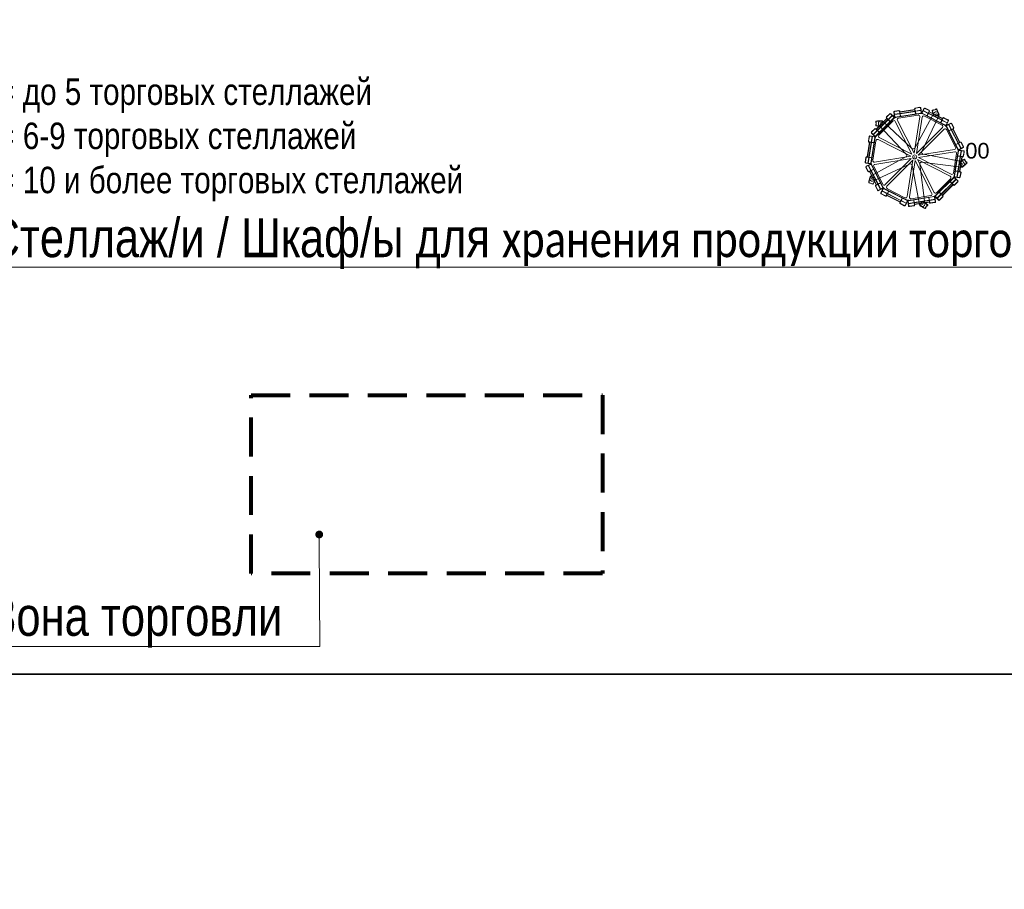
# Model space of a CAD drawing. Header units: millimetres. Extents: x -692150 to 2662533, y -92609 to 65084.
# Tile 619 of 656: x -35306 to -28989, y 31150 to 36730. Entities that reach past the tile are written whole.
import ezdxf
from ezdxf import colors
from ezdxf.entities.mleader import LeaderData, LeaderLine
from ezdxf.math import Vec2, Vec3

# ---------------------------------------------------------------- set-up
doc = ezdxf.new("R2010")
doc.units = ezdxf.units.MM
doc.linetypes.add('CACHE', pattern=[375, 250, -125])
doc.layers.get('Defpoints').update_dxf_attribs({"color": 30})
doc.layers.add('09_АР_Мебель', color=7, linetype='Continuous', lineweight=9, true_color=0x000000)
doc.layers.add('11_АР_Номер мебели', color=1, linetype='Continuous', lineweight=13, plot=False)
doc.layers.add('17_АР_Текст', color=235, linetype='Continuous', lineweight=0)
doc.styles.add('_ТЕКСТОВЫЙ', font='arial.ttf', dxfattribs={"width": 0.8})
doc.styles.get("Standard").update_dxf_attribs({"font": 'arial.ttf'})

# ---------------------------------------------------------------- blocks, each defined once
blk = doc.blocks.new('Стойка поворотная для ГЖП')
at = {"layer": '09_АР_Мебель', "lineweight": 0}
for p, q in [((33.6, 318.5), (4, 313.8)), ((33.9, 316.5), (4.3, 311.8)), ((-160, 277.4), (-181.2, 256.2)), ((-158.6, 276), (-179.8, 254.8)), ((-169.9, 240.6), (-144.5, 266.1)), ((-168.5, 239.2), (-143.1, 264.7)), ((-154.4, 276), (-133.2, 254.8)), ((-153, 277.4), (-131.7, 256.2)), ((-134.5, 286.8), (-129.8, 257.2)), ((-134.1, 246.7), (-120.8, 253.5)), ((-132.5, 287.1), (-127.9, 257.5)), ((-130.4, 292.5), (-100.7, 297.2)), ((-130.4, 273.3), (-94.8, 278.9)), ((-130.1, 290.5), (-100.4, 295.2)), ((-130, 271.3), (-94.5, 276.9)), ((-124.4, 255), (39.5, 281)), ((-124.1, 253), (39.8, 279)), ((-103.6, 248.7), (21.7, 268.5)), ((-97, 292.7), (-94.8, 278.9)), ((-95, 293.1), (-94.5, 290.1)), ((-94.5, 290.1), (0.3, 305.1)), ((-94.5, 276.9), (-91.8, 260.2)), ((-94.2, 288.1), (0.6, 303.1)), ((-94.2, 288.1), (-92.8, 279.2)), ((-92.8, 279.2), (2, 294.3)), ((-92.5, 277.3), (2.3, 292.3)), ((-92.5, 277.3), (-89.9, 260.5)), ((-3.8, 24), (33.1, 257.1)), ((-0.2, 308.1), (0.3, 305.1)), ((122.6, 280.2), (0.5, 57)), ((0.6, 303.1), (2, 294.3)), ((1.8, 308.4), (4, 294.6)), ((2.3, 292.3), (5, 275.5)), ((4, 294.6), (39.5, 300.2)), ((4.3, 292.6), (39.8, 298.2)), ((4.3, 292.6), (6.9, 275.8)), ((11, 21.6), (47.9, 254.7)), ((36.5, 278.5), (51.3, 276.1)), ((37.3, 314), (42, 284.4)), ((39.3, 314.3), (44, 284.7)), ((45.8, 33.9), (154.7, 263.9)), ((59.7, 311.1), (46.1, 284.4)), ((61.5, 310.2), (47.9, 283.5)), ((48.3, 277.6), (196.2, 202.3)), ((49.2, 279.4), (197.1, 204.1)), ((54.3, 295.9), (86.3, 279.6)), ((55.2, 297.7), (87.3, 281.4)), ((62.4, 262.1), (175.4, 204.5)), ((65.6, 311.5), (92.3, 297.9)), ((66.5, 313.3), (93.2, 299.7)), ((86.3, 279.6), (78.6, 264.4)), ((88.1, 278.7), (80.4, 263.5)), ((93.6, 293.8), (87.3, 281.4)), ((88.1, 278.7), (173.7, 235.1)), ((93.1, 288.5), (89, 280.5)), ((89, 280.5), (174.6, 236.9)), ((93.1, 288.5), (178.7, 244.9)), ((95.4, 292.9), (94, 290.3)), ((94, 290.3), (179.6, 246.7)), ((114.1, 299.4), (120.2, 301.4)), ((116.4, 298), (138.6, 305.3)), ((126.9, 261.5), (126.5, 261.4)), ((150.2, 267), (129.4, 260.2)), ((139.5, 307.7), (133.5, 305.7)), ((151.5, 269.5), (151.9, 269.6)), ((-250.5, 133.2), (-133.2, 250.5)), ((-249.5, 227.8), (-249.5, 221.4)), ((-249.5, 201.1), (-249.5, 207.4)), ((-249.1, 131.7), (-131.7, 249.1)), ((-247.5, 202.8), (-247.5, 226.1)), ((-247, 179.1), (-179.1, 247)), ((-245.6, 177.7), (-177.7, 245.6)), ((-239.2, 171.3), (-171.3, 239.2)), ((-237.8, 169.9), (-169.9, 237.8)), ((-230, 140.3), (-140.3, 230)), ((-227.6, 202.1), (-54, 18.1)), ((-209.5, 227.4), (-209.5, 227.8)), ((-209.5, 201.5), (-209.5, 201.1)), ((-207.5, 225.4), (-207.5, 203.5)), ((-18.1, 54), (-202.2, 227.5)), ((-181.2, 249.1), (-179.1, 247)), ((-179.8, 250.5), (-169.9, 240.6)), ((-177.7, 245.6), (-171.3, 239.2)), ((-169.9, 237.8), (-157.9, 225.8)), ((-168.5, 239.2), (-156.5, 227.2)), ((-17.2, 17.2), (-124.3, 227.4)), ((-3.8, 24), (-110.9, 234.3)), ((173.7, 235.1), (165.9, 220)), ((175.4, 234.2), (167.7, 219)), ((178.7, 244.9), (174.6, 236.9)), ((175.4, 234.2), (207.5, 217.8)), ((182.7, 248.4), (176.4, 236)), ((176.4, 236), (208.4, 219.6)), ((180.9, 249.4), (179.6, 246.7)), ((213.5, 236.1), (186.7, 249.8)), ((214.4, 237.9), (187.7, 251.5)), ((193.2, 203.8), (203.8, 193.2)), ((214.8, 232.1), (201.2, 205.4)), ((202.3, 196.2), (277.6, 48.3)), ((216.6, 231.2), (202.9, 204.5)), ((204.1, 197.1), (279.4, 49.2)), ((231.2, 216.6), (204.5, 202.9)), ((232.1, 214.8), (205.4, 201.2)), ((217.8, 207.5), (234.2, 175.4)), ((219.6, 208.4), (236, 176.4)), ((236.1, 213.5), (249.8, 186.7)), ((237.9, 214.4), (251.5, 187.7)), ((-292.5, 130.4), (-297.2, 100.7)), ((-290.5, 130.1), (-295.2, 100.4)), ((-287.1, 132.5), (-257.5, 127.9)), ((-286.8, 134.5), (-257.2, 129.8)), ((-273.3, 130.4), (-278.9, 94.8)), ((-277.4, 160), (-256.2, 181.2)), ((-277.4, 153), (-256.2, 131.7)), ((-271.3, 130), (-276.9, 94.5)), ((-276, 158.6), (-254.8, 179.8)), ((-276, 154.4), (-254.8, 133.2)), ((-266.1, 144.5), (-240.6, 169.9)), ((-264.7, 143.1), (-239.2, 168.5)), ((-246.7, 134.1), (-253.5, 120.8)), ((-250.5, 179.8), (-240.6, 169.9)), ((-249.1, 181.2), (-247, 179.1)), ((-245.6, 177.7), (-239.2, 171.3)), ((-239.2, 168.5), (-227.2, 156.5)), ((-237.8, 169.9), (-225.8, 157.9)), ((11, 21.6), (177.9, 188.5)), ((21.6, 11), (188.5, 177.9)), ((204.5, 175.4), (262.1, 62.4)), ((234.2, 175.4), (219, 167.7)), ((235.1, 173.7), (220, 165.9)), ((235.1, 173.7), (278.7, 88.1)), ((248.4, 182.7), (236, 176.4)), ((244.9, 178.7), (236.9, 174.6)), ((236.9, 174.6), (280.5, 89)), ((244.9, 178.7), (288.5, 93.1)), ((249.4, 180.9), (246.7, 179.6)), ((246.7, 179.6), (290.3, 94)), ((-290.1, 94.5), (-305.1, -0.3)), ((-288.1, 94.2), (-303.1, -0.6)), ((-279.2, 92.8), (-294.3, -2)), ((-293.1, 95), (-290.1, 94.5)), ((-292.7, 97), (-278.9, 94.8)), ((-277.3, 92.5), (-292.3, -2.3)), ((-288.1, 94.2), (-279.2, 92.8)), ((-255, 124.4), (-281, -39.5)), ((-253, 124.1), (-279, -39.8)), ((-277.3, 92.5), (-260.5, 89.9)), ((-276.9, 94.5), (-260.2, 91.8)), ((-248.7, 103.6), (-268.5, -21.7)), ((-24, 3.8), (-234.3, 110.9)), ((-17.2, 17.2), (-227.4, 124.3)), ((278.7, 88.1), (263.5, 80.4)), ((279.6, 86.3), (264.4, 78.6)), ((279.6, 86.3), (295.9, 54.3)), ((288.5, 93.1), (280.5, 89)), ((293.8, 93.6), (281.4, 87.3)), ((281.4, 87.3), (297.7, 55.2)), ((292.9, 95.4), (290.3, 94)), ((311.5, 65.6), (297.9, 92.3)), ((313.3, 66.5), (299.7, 93.2)), ((-308.1, 0.2), (-305.1, -0.3)), ((-24, 3.8), (-257.1, -33.1)), ((21.6, 11), (254.7, 47.9)), ((24, -3.8), (257.1, 33.1)), ((304.4, -30), (54.4, 17.1)), ((248.7, -103.6), (268.5, 21.7)), ((253, -124.1), (279, 39.8)), ((255, -124.4), (281, 39.5)), ((292.3, 2.3), (275.5, 5)), ((292.6, 4.3), (275.8, 6.9)), ((278.5, 36.5), (276.1, 51.3)), ((277.3, -92.5), (292.3, 2.3)), ((279.2, -92.8), (294.3, 2)), ((310.2, 61.5), (283.5, 47.9)), ((311.1, 59.7), (284.4, 46.1)), ((314, 37.3), (284.4, 42)), ((314.3, 39.3), (284.7, 44)), ((288.1, -94.2), (303.1, 0.6)), ((290.1, -94.5), (305.1, 0.3)), ((292.6, 4.3), (298.2, 39.8)), ((303.1, 0.6), (294.3, 2)), ((294.6, 4), (300.2, 39.5)), ((308.4, 1.8), (294.6, 4)), ((308.1, -0.2), (305.1, 0.3)), ((316.5, 33.9), (311.8, 4.3)), ((318.5, 33.6), (313.8, 4)), ((-318.5, -33.6), (-313.8, -4)), ((-316.5, -33.9), (-311.8, -4.3)), ((-314.3, -39.3), (-284.7, -44)), ((-314, -37.3), (-284.4, -42)), ((-311.1, -59.7), (-284.4, -46.1)), ((-310.2, -61.5), (-283.5, -47.9)), ((-308.4, -1.8), (-294.6, -4)), ((-303.1, -0.6), (-294.3, -2)), ((-294.6, -4), (-300.2, -39.5)), ((-292.6, -4.3), (-298.2, -39.8)), ((-297.7, -55.2), (-281.4, -87.3)), ((-295.9, -54.3), (-279.6, -86.3)), ((-292.6, -4.3), (-275.8, -6.9)), ((-292.3, -2.3), (-275.5, -5)), ((-57, -0.5), (-280, -122.4)), ((-279.4, -49.2), (-204.1, -197.1)), ((-278.5, -36.5), (-276.1, -51.3)), ((-277.6, -48.3), (-202.3, -196.2)), ((-263.7, -154.5), (-33.9, -45.8)), ((-262.1, -62.4), (-204.5, -175.4)), ((-21.6, -11), (-254.7, -47.9)), ((-21.6, -11), (-188.5, -177.9)), ((-11, -21.6), (-177.9, -188.5)), ((-11, -21.6), (-47.9, -254.7)), ((3.8, -24), (-33.1, -257.1)), ((-17.1, -54.4), (30, -304.4)), ((3.8, -24), (110.9, -234.3)), ((17.2, -17.2), (227.4, -124.3)), ((17.2, -17.2), (124.3, -227.4)), ((24, -3.8), (234.3, -110.9)), ((65.5, -298.8), (33.1, -46.4)), ((46.4, -33.1), (298.8, -65.5)), ((242.3, -18.3), (304.4, -30)), ((300.3, -60.3), (287.5, -42.7)), ((287.9, -39.9), (287.7, -39.5)), ((303.1, -60.8), (303.4, -61.1)), ((319.4, -18.6), (333.1, -37.4)), ((320, -16), (323.8, -21.2)), ((335.7, -37.6), (332, -32.5)), ((-313.3, -66.5), (-299.7, -93.2)), ((-311.5, -65.6), (-297.9, -92.3)), ((-293.8, -93.6), (-281.4, -87.3)), ((-292.9, -95.4), (-290.3, -94)), ((-290.3, -94), (-246.7, -179.6)), ((-288.5, -93.1), (-280.5, -89)), ((-288.5, -93.1), (-244.9, -178.7)), ((-280.5, -89), (-236.9, -174.6)), ((-279.6, -86.3), (-264.4, -78.6)), ((-278.7, -88.1), (-263.5, -80.4)), ((-278.7, -88.1), (-235.1, -173.7)), ((246.7, -134.1), (253.5, -120.8)), ((276.9, -94.5), (260.2, -91.8)), ((277.3, -92.5), (260.5, -89.9)), ((271.3, -130), (276.9, -94.5)), ((273.3, -130.4), (278.9, -94.8)), ((292.7, -97), (278.9, -94.8)), ((288.1, -94.2), (279.2, -92.8)), ((293.1, -95), (290.1, -94.5)), ((290.5, -130.1), (295.2, -100.4)), ((292.5, -130.4), (297.2, -100.7)), ((-293.7, -166.9), (-287.7, -168.9)), ((-269.3, -172.7), (-291.5, -165.5)), ((-281, -129), (-281.4, -128.9)), ((-278.4, -127.7), (-257.7, -134.5)), ((-268.3, -175.1), (-274.4, -173.2)), ((-256.4, -137), (-256, -137.1)), ((-237.9, -214.4), (-251.5, -187.7)), ((-236.1, -213.5), (-249.8, -186.7)), ((-249.4, -180.9), (-246.7, -179.6)), ((-248.4, -182.7), (-236, -176.4)), ((-244.9, -178.7), (-236.9, -174.6)), ((-236, -176.4), (-219.6, -208.4)), ((-235.1, -173.7), (-220, -165.9)), ((-234.2, -175.4), (-219, -167.7)), ((-234.2, -175.4), (-217.8, -207.5)), ((131.7, -249.1), (249.1, -131.7)), ((133.2, -250.5), (250.5, -133.2)), ((140.3, -230), (230, -140.3)), ((169.9, -237.8), (237.8, -169.9)), ((171.3, -239.2), (239.2, -171.3)), ((177.7, -245.6), (245.6, -177.7)), ((179.1, -247), (247, -179.1)), ((237.8, -169.9), (225.8, -157.9)), ((239.2, -168.5), (227.2, -156.5)), ((239.2, -168.5), (264.7, -143.1)), ((245.6, -177.7), (239.2, -171.3)), ((240.6, -169.9), (266.1, -144.5)), ((250.5, -179.8), (240.6, -169.9)), ((249.1, -181.2), (247, -179.1)), ((276, -154.4), (254.8, -133.2)), ((276, -158.6), (254.8, -179.8)), ((277.4, -153), (256.2, -131.7)), ((277.4, -160), (256.2, -181.2)), ((286.8, -134.5), (257.2, -129.8)), ((287.1, -132.5), (257.5, -127.9)), ((-232.1, -214.8), (-205.4, -201.2)), ((-231.2, -216.6), (-204.5, -202.9)), ((-216.6, -231.2), (-202.9, -204.5)), ((-214.8, -232.1), (-201.2, -205.4)), ((-214.4, -237.9), (-187.7, -251.5)), ((-213.5, -236.1), (-186.7, -249.8)), ((-208.4, -219.6), (-176.4, -236)), ((-207.5, -217.8), (-175.4, -234.2)), ((-203.8, -193.2), (-193.2, -203.8)), ((-197.1, -204.1), (-49.2, -279.4)), ((-196.2, -202.3), (-48.3, -277.6)), ((-182.7, -248.4), (-176.4, -236)), ((-180.9, -249.4), (-179.6, -246.7)), ((-179.6, -246.7), (-94, -290.3)), ((-178.7, -244.9), (-174.6, -236.9)), ((-178.7, -244.9), (-93.1, -288.5)), ((-175.4, -204.5), (-62.4, -262.1)), ((-175.4, -234.2), (-167.7, -219)), ((-174.6, -236.9), (-89, -280.5)), ((-173.7, -235.1), (-165.9, -220)), ((-173.7, -235.1), (-88.1, -278.7)), ((103.6, -248.7), (-21.7, -268.5)), ((134.1, -246.7), (120.8, -253.5)), ((143.1, -264.7), (168.5, -239.2)), ((144.5, -266.1), (169.9, -240.6)), ((168.5, -239.2), (156.5, -227.2)), ((169.9, -237.8), (157.9, -225.8)), ((179.8, -250.5), (169.9, -240.6)), ((177.7, -245.6), (171.3, -239.2)), ((181.2, -249.1), (179.1, -247)), ((-95.4, -292.9), (-94, -290.3)), ((-93.6, -293.8), (-87.3, -281.4)), ((-66.5, -313.3), (-93.2, -299.7)), ((-93.1, -288.5), (-89, -280.5)), ((-65.6, -311.5), (-92.3, -297.9)), ((-88.1, -278.7), (-80.4, -263.5)), ((-87.3, -281.4), (-55.2, -297.7)), ((-86.3, -279.6), (-78.6, -264.4)), ((-86.3, -279.6), (-54.3, -295.9)), ((-61.5, -310.2), (-47.9, -283.5)), ((-59.7, -311.1), (-46.1, -284.4)), ((-36.5, -278.5), (-51.3, -276.1)), ((-39.3, -314.3), (-44, -284.7)), ((-37.3, -314), (-42, -284.4)), ((124.1, -253), (-39.8, -279)), ((-4.3, -292.6), (-39.8, -298.2)), ((124.4, -255), (-39.5, -281)), ((-4, -294.6), (-39.5, -300.2)), ((-33.9, -316.5), (-4.3, -311.8)), ((-33.6, -318.5), (-4, -313.8)), ((-4.3, -292.6), (-6.9, -275.8)), ((-2.3, -292.3), (-5, -275.5)), ((-1.8, -308.4), (-4, -294.6)), ((92.5, -277.3), (-2.3, -292.3)), ((92.8, -279.2), (-2, -294.3)), ((-0.6, -303.1), (-2, -294.3)), ((94.2, -288.1), (-0.6, -303.1)), ((94.5, -290.1), (-0.3, -305.1)), ((0.2, -308.1), (-0.3, -305.1)), ((35.4, -304.3), (48.2, -286.6)), ((35.8, -307.1), (35.6, -307.4)), ((51.1, -286.1), (51.3, -285.8)), ((81, -309.5), (67.3, -328.4)), ((83.7, -309.3), (79.9, -314.5)), ((92.5, -277.3), (89.9, -260.5)), ((94.5, -276.9), (91.8, -260.2)), ((94.2, -288.1), (92.8, -279.2)), ((130, -271.3), (94.5, -276.9)), ((95, -293.1), (94.5, -290.1)), ((130.4, -273.3), (94.8, -278.9)), ((97, -292.7), (94.8, -278.9)), ((130.1, -290.5), (100.4, -295.2)), ((130.4, -292.5), (100.7, -297.2)), ((132.5, -287.1), (127.9, -257.5)), ((134.5, -286.8), (129.8, -257.2)), ((153, -277.4), (131.7, -256.2)), ((154.4, -276), (133.2, -254.8)), ((158.6, -276), (179.8, -254.8)), ((160, -277.4), (181.2, -256.2)), ((68, -330.9), (71.7, -325.8))]:
    blk.add_line(p, q, dxfattribs=at)
for centre, radius in [((137.7, 270.3), 6), ((-214.5, 214.4), 6), ((0, 0), 12.8), ((0, 0), 12.8), ((0, 0), 1), ((299.6, -47.4), 6), ((-270.2, -137.7), 6), ((47.5, -299.6), 6)]:
    blk.add_circle(centre, radius, dxfattribs=at)
for centre, radius, start, end in [((34.4, 313.6), 5, 9, 99), ((34.4, 313.6), 3, 9, 99), ((-177.7, 252.7), 5, 135, 225), ((-177.7, 252.7), 3, 135, 225), ((-156.5, 273.9), 5, 45, 135), ((-156.5, 273.9), 3, 45, 135), ((-129.6, 287.6), 5, 99, 189), ((-135.3, 252.7), 3, 315, 45), ((-129.6, 287.6), 3, 99, 189), ((-135.3, 252.7), 5, 315, 45), ((-124.9, 258), 5, 189, 279), ((-124.9, 258), 3, 189, 279), ((-100, 292.3), 5, 9, 99), ((-100, 292.3), 3, 9, 99), ((4.7, 308.9), 5, 99, 189), ((4.7, 308.9), 3, 99, 189), ((23.2, 258.6), 10, 351, 99), ((39.1, 283.9), 3, 279, 9), ((39.1, 283.9), 5, 279, 9), ((50.6, 282.1), 5, 153, 243), ((50.6, 282.1), 3, 153, 243), ((57.8, 253.2), 10, 63, 171), ((64.2, 308.8), 5, 63, 153), ((64.2, 308.8), 3, 63, 153), ((90.9, 295.2), 3, 333, 63), ((90.9, 295.2), 5, 333, 63), ((114.8, 297.5), 2, 108, 187.52432), ((212.9, 310.5), 101, 187.52432, 208.47568), ((117, 296.1), 2, 108, 188.50576), ((212.9, 310.5), 99, 188.50576, 209.89891), ((120.8, 299.5), 2, 18, 108), ((138.4, 271.6), 18, 334.66813, 151.33187), ((125.9, 263.3), 2, 208.47568, 288), ((128.8, 262.1), 2, 209.89891, 288), ((134.1, 303.8), 2, 108, 198), ((139.2, 303.4), 2, 27.49424, 108), ((140.2, 305.8), 2, 28.47568, 108), ((53.1, 258.6), 99, 6.10109, 27.49424), ((53.1, 258.6), 101, 7.52432, 28.47568), ((149.6, 268.9), 2, 288, 6.10109), ((151.3, 271.5), 2, 288, 7.52432), ((-247.5, 227.8), 2, 100.47568, 180), ((-247.5, 221.4), 2, 180, 270), ((-247.5, 207.4), 2, 90, 180), ((-247.5, 201.1), 2, 180, 259.52432), ((-229.5, 130.4), 101, 79.52432, 100.47568), ((-229.5, 298.4), 101, 259.52432, 280.47568), ((-245.5, 226.1), 2, 99.49424, 180), ((-245.5, 202.8), 2, 180, 260.50576), ((-229.5, 130.4), 99, 78.10109, 99.49424), ((-229.5, 298.4), 99, 260.50576, 281.89891), ((-214.5, 214.4), 18, 46.68829, 223.33187), ((-211.5, 227.8), 2, 360, 79.52432), ((-211.5, 201.1), 2, 280.47568, 360), ((-209.5, 225.4), 2, 360, 78.10109), ((-209.5, 203.5), 2, 281.89891, 360), ((-133.2, 222.9), 10, 27, 135), ((-102, 238.8), 10, 99, 207), ((170.8, 195.6), 10, 315, 63), ((185.4, 247.1), 5, 63, 153), ((185.4, 247.1), 3, 63, 153), ((198.5, 206.7), 5, 243, 333), ((198.5, 206.7), 3, 243, 333), ((206.7, 198.5), 5, 117, 207), ((206.7, 198.5), 3, 117, 207), ((212.1, 233.5), 3, 333, 63), ((212.1, 233.5), 5, 333, 63), ((233.5, 212.1), 5, 27, 117), ((233.5, 212.1), 3, 27, 117), ((-287.6, 129.6), 5, 81, 171), ((-287.6, 129.6), 3, 81, 171), ((-273.9, 156.5), 5, 135, 225), ((-273.9, 156.5), 3, 135, 225), ((-258, 124.9), 3, 351, 81), ((-258, 124.9), 5, 351, 81), ((-252.7, 177.7), 5, 45, 135), ((-252.7, 135.3), 5, 225, 315), ((-252.7, 177.7), 3, 45, 135), ((-252.7, 135.3), 3, 225, 315), ((-222.9, 133.2), 10, 135, 243), ((195.6, 170.8), 10, 27, 135), ((247.1, 185.4), 3, 297, 27), ((247.1, 185.4), 5, 297, 27), ((-292.3, 100), 5, 171, 261), ((-292.3, 100), 3, 171, 261), ((-238.8, 102), 10, 63, 171), ((295.2, 90.9), 5, 27, 117), ((295.2, 90.9), 3, 27, 117), ((308.8, 64.2), 3, 297, 27), ((308.8, 64.2), 5, 297, 27), ((-308.9, -4.7), 5, 81, 171), ((-62.7, 9.9), 11.9, 298.64994, 43.33186), ((-9.9, 62.7), 11.9, 226.66813, 331.33187), ((56.6, 28.8), 11.9, 154.66813, 259.33187), ((253.2, 57.8), 10, 279, 27), ((258.6, 23.2), 10, 351, 99), ((282.1, 50.6), 5, 207, 297), ((283.9, 39.1), 5, 81, 171), ((282.1, 50.6), 3, 207, 297), ((283.9, 39.1), 3, 81, 171), ((308.9, 4.7), 5, 261, 351), ((308.9, 4.7), 3, 261, 351), ((313.6, 34.4), 3, 351, 81), ((313.6, 34.4), 5, 351, 81), ((-313.6, -34.4), 5, 171, 261), ((-313.6, -34.4), 3, 171, 261), ((-308.8, -64.2), 5, 117, 207), ((-308.9, -4.7), 3, 81, 171), ((-308.8, -64.2), 3, 117, 207), ((-283.9, -39.1), 5, 261, 351), ((-283.9, -39.1), 3, 261, 351), ((-282.1, -50.6), 5, 27, 117), ((-282.1, -50.6), 3, 27, 117), ((-258.6, -23.2), 10, 171, 279), ((-253.2, -57.8), 10, 99, 207), ((-28.8, -56.6), 11.9, 10.66813, 115.31009), ((44.9, -44.9), 11.9, 82.66813, 187.33187), ((289.1, -41.5), 2, 137.89891, 216), ((289.3, -38.4), 2, 136.47568, 216), ((361.1, -106.5), 99, 116.50576, 137.89891), ((361.1, -106.5), 101, 115.52432, 136.47568), ((301.1, -47.7), 18, 262.66813, 79.33187), ((301.9, -59.2), 2, 216, 294.10109), ((262.3, 29.4), 99, 294.10109, 315.49424), ((305, -60), 2, 216, 295.52432), ((262.3, 29.4), 101, 295.52432, 316.47568), ((317.8, -19.7), 2, 36, 116.50576), ((318.4, -17.2), 2, 36, 115.52432), ((322.2, -22.3), 2, 306, 36), ((330.4, -33.7), 2, 36, 126), ((331.5, -38.6), 2, 315.49424, 36), ((334.1, -38.8), 2, 316.47568, 36), ((-295.2, -90.9), 5, 207, 297), ((-295.2, -90.9), 3, 207, 297), ((-271.4, -138.2), 18, 118.64994, 295.31009), ((222.9, -133.2), 10, 315, 63), ((238.8, -102), 10, 243, 351), ((258, -124.9), 5, 171, 261), ((258, -124.9), 3, 171, 261), ((292.3, -100), 3, 351, 81), ((292.3, -100), 5, 351, 81), ((-195, -178), 101, 151.52432, 172.47568), ((-293.1, -165), 2, 172.47568, 252), ((-195, -178), 99, 150.10109, 171.49424), ((-290.9, -163.6), 2, 171.49424, 252), ((-287.1, -167), 2, 252, 342), ((-282, -130.8), 2, 72, 151.52432), ((-279.1, -129.6), 2, 72, 150.10109), ((-273.8, -171.3), 2, 162, 252), ((-268.7, -170.8), 2, 252, 332.50576), ((-267.7, -173.2), 2, 252, 331.52432), ((-354.7, -126), 99, 332.50576, 353.89891), ((-354.7, -126), 101, 331.52432, 352.47568), ((-258.3, -136.4), 2, 353.89891, 72), ((-256.6, -139), 2, 352.47568, 72), ((-247.1, -185.4), 5, 117, 207), ((-247.1, -185.4), 3, 117, 207), ((-195.6, -170.8), 10, 207, 315), ((-170.8, -195.6), 10, 135, 243), ((252.7, -135.3), 5, 45, 135), ((252.7, -177.7), 5, 225, 315), ((252.7, -135.3), 3, 45, 135), ((252.7, -177.7), 3, 225, 315), ((273.9, -156.5), 3, 315, 45), ((273.9, -156.5), 5, 315, 45), ((287.6, -129.6), 5, 261, 351), ((287.6, -129.6), 3, 261, 351), ((-233.5, -212.1), 5, 207, 297), ((-233.5, -212.1), 3, 207, 297), ((-212.1, -233.5), 5, 153, 243), ((-212.1, -233.5), 3, 153, 243), ((-206.7, -198.5), 3, 297, 27), ((-206.7, -198.5), 5, 297, 27), ((-198.5, -206.7), 5, 63, 153), ((-198.5, -206.7), 3, 63, 153), ((-185.4, -247.1), 5, 243, 333), ((-185.4, -247.1), 3, 243, 333), ((102, -238.8), 10, 279, 27), ((133.2, -222.9), 10, 207, 315), ((135.3, -252.7), 5, 135, 225), ((135.3, -252.7), 3, 135, 225), ((177.7, -252.7), 3, 315, 45), ((177.7, -252.7), 5, 315, 45), ((-90.9, -295.2), 5, 153, 243), ((-90.9, -295.2), 3, 153, 243), ((-64.2, -308.8), 5, 243, 333), ((-64.2, -308.8), 3, 243, 333), ((-57.8, -253.2), 10, 243, 351), ((-50.6, -282.1), 3, 333, 63), ((-50.6, -282.1), 5, 333, 63), ((-39.1, -283.9), 5, 99, 189), ((-39.1, -283.9), 3, 99, 189), ((-34.4, -313.6), 5, 189, 279), ((-34.4, -313.6), 3, 189, 279), ((-23.2, -258.6), 10, 171, 279), ((-4.7, -308.9), 3, 279, 9), ((-4.7, -308.9), 5, 279, 9), ((47.7, -301.1), 18, 190.66813, 7.33187), ((37, -305.5), 2, 144, 222.10109), ((37.2, -308.6), 2, 144, 223.52432), ((109, -240.4), 99, 222.10109, 243.49424), ((109, -240.4), 101, 223.52432, 244.47568), ((49.9, -287.8), 2, 65.89891, 144), ((10.3, -376.3), 99, 44.50576, 65.89891), ((52.9, -287), 2, 64.47568, 144), ((10.3, -376.3), 101, 43.52432, 64.47568), ((78.3, -313.3), 2, 234, 324), ((79.4, -308.3), 2, 324, 44.50576), ((82, -308.2), 2, 324, 43.52432), ((100, -292.3), 5, 189, 279), ((100, -292.3), 3, 189, 279), ((124.9, -258), 5, 9, 99), ((124.9, -258), 3, 9, 99), ((129.6, -287.6), 3, 279, 9), ((129.6, -287.6), 5, 279, 9), ((156.5, -273.9), 5, 225, 315), ((156.5, -273.9), 3, 225, 315), ((65.7, -327.2), 2, 243.49424, 324), ((66.3, -329.8), 2, 244.47568, 324), ((70.1, -324.6), 2, 324, 54)]:
    blk.add_arc(centre, radius, start, end, dxfattribs=at)
blk.add_point((0, 0), dxfattribs=at)
at = {"flags": 1}
for tag, p in [('КОД_ОБОРУДОВАНИЯ', (213.3, 358.4)), ('ДОП_ИНФОРМАЦИЯ', (213.3, 306.2)), ('ДОГОВОР', (300, 250))]:
    blk.add_attdef(tag, p, '', height=25, dxfattribs=at)
at = {"layer": '11_АР_Номер мебели', "flags": 4}
blk.add_attdef('Номер', (324.8, -10.3), '', height=100, dxfattribs=at)
blk = doc.blocks.new('_Dot')
at = {"color": 0, "linetype": 'ByBlock', "lineweight": -2}
blk.add_line((-0.5, 0), (-1, 0), dxfattribs=at)
at = {"color": 0, "linetype": 'ByBlock', "const_width": 0.5}
blk.add_lwpolyline([(-0.25, 0, 1), (0.25, 0, 1)], format="xyb", close=True, dxfattribs=at)

msp = doc.modelspace()

# ---------------------------------------------------------------- linework, layer by layer
at = {"layer": '09_АР_Мебель', "color": 84, "linetype": 'CACHE', "lineweight": 80}
msp.add_lwpolyline([(-33821.6, 34320.7), (-31566.4, 34320.7), (-31566.4, 33176.9), (-33821.6, 33176.9)], close=True, dxfattribs=at)
at = {"layer": 'Defpoints'}
for points in [[(-42034, 40745.1), (-23314.2, 40745.1), (-23314.2, 32530.7), (-42034, 32530.7)], [(-60753.8, 32530.7), (-23314.2, 32530.7), (-23314.2, 21211), (-60753.8, 21211)]]:
    msp.add_lwpolyline(points, close=True, dxfattribs=at)

# ---------------------------------------------------------------- block references
at = {"lineweight": 0}
ref = msp.add_blockref('Стойка поворотная для ГЖП', (-29564.3, 35849.8), dxfattribs=at)
ref.add_attrib('Номер', '00', (-29239.5, 35839.4), dxfattribs={"layer": '11_АР_Номер мебели', "height": 100})

# ---------------------------------------------------------------- leaders
at = {"layer": '17_АР_Текст', "lineweight": 18}
ml = msp.add_multileader_mtext('Standard', dxfattribs=at)
ml.set_content('Клиентский зал {\\L0,0}', color=256, style='_ТЕКСТОВЫЙ')
ml.set_leader_properties(lineweight=0)
ml.set_arrow_properties(name='DOT')
ml.build(insert=Vec2(0, 0))
ml.multileader.update_dxf_attribs({"text_left_attachment_type": 6, "text_right_attachment_type": 6, "dogleg_length": 0.36, "arrow_head_size": 50, "scale": 100})
ctx = ml.context
ctx.base_point, ctx.scale, ctx.char_height, ctx.arrow_head_size, ctx.landing_gap_size, ctx.plane_origin = Vec3(-37947.6, 48659.5), 100, 250, 50, 100, Vec3(-30901.1, 52193.2)
ctx.left_attachment, ctx.right_attachment, ctx.attachment_type = 6, 6, 2
notes = []
notes.append((ctx, [(0, (0, 0, 0), (0, 0), (1, 0), 1, [])]))
ctx.mtext.insert, ctx.mtext.width, ctx.mtext.defined_height, ctx.mtext.flow_direction = Vec3(-37847.6, 48959.5), 2751.828, 815.5, 5
at = {"layer": '17_АР_Текст', "color": 1, "lineweight": 18}
ml = msp.add_multileader_mtext('Standard', dxfattribs=at)
ml.set_content('{\\C1;Карманы для бланков только в СОПС}', color=1, style='_ТЕКСТОВЫЙ')
ml.set_leader_properties(lineweight=0)
ml.set_arrow_properties(name='DOT')
ml.build(insert=Vec2(0, 0))
ml.multileader.update_dxf_attribs({"text_left_attachment_type": 6, "text_right_attachment_type": 6, "dogleg_length": 0.36, "arrow_head_size": 50, "scale": 100})
ctx = ml.context
ctx.base_point, ctx.scale, ctx.char_height, ctx.arrow_head_size, ctx.landing_gap_size, ctx.plane_origin = Vec3(-29314.5, 48068.2), 100, 100, 50, 100, Vec3(-25566.9, 52909.1)
ctx.left_attachment, ctx.right_attachment, ctx.text_align_type, ctx.attachment_type = 6, 6, 1, 2
notes.append((ctx, [(0, (0, 0, 0), (0, 0), (1, 0), 1, [])]))
ctx.mtext.insert, ctx.mtext.width, ctx.mtext.defined_height, ctx.mtext.alignment, ctx.mtext.flow_direction = Vec3(-27210.6, 48368.2), 4035.238, 815.5, 2, 5
ml = msp.add_multileader_mtext('Standard', dxfattribs=at)
ml.set_content('{\\fCalibri|b0|i0|c204|p34;\\H0.91667x;\\LКарманы для бланков\\l - СОПС, крепятся на стол МГН и стол для ЦСУ (1400 мм.);\\P\\LИнформ. Стенд А4 на 8 карманов\\l - ГОПС/СОПС, крепится по старым правилам, при отсутствии возможности крепления особенно в СОПСах (отсутствие свободного места на стене или нехватка стены по длине - размещается папка с информацией на столе МГН или столе для ЦСУ).\\P\\LРекламно_информационный стенд\\l - ГОПС/СОПС размещается в клиентском зале, также возможно размещение в тамбуре при условии хорошей освещенности и при условии открывания двери стенд будет виден более чем на 50%. Также стенд должен находиться в прямой видимости для клиентов и ничем не загораживаться.}', color=1, style='_ТЕКСТОВЫЙ')
ml.set_leader_properties(lineweight=0)
ml.set_arrow_properties(name='DOT')
ml.build(insert=Vec2(0, 0))
ml.multileader.update_dxf_attribs({"text_left_attachment_type": 6, "text_right_attachment_type": 6, "dogleg_length": 0.36, "arrow_head_size": 50, "scale": 100})
ctx = ml.context
ctx.base_point, ctx.scale, ctx.char_height, ctx.arrow_head_size, ctx.landing_gap_size, ctx.plane_origin = Vec3(-27020.9, 45459.4), 100, 100, 50, 100, Vec3(-22944.2, 54969.1)
ctx.left_attachment, ctx.right_attachment, ctx.text_align_type, ctx.attachment_type = 6, 6, 1, 2
notes.append((ctx, [(0, (0, 0, 0), (0, 0), (1, 0), 1, [])]))
ctx.mtext.insert, ctx.mtext.width, ctx.mtext.defined_height, ctx.mtext.alignment, ctx.mtext.flow_direction = Vec3(-24919.4, 45773.6), 2892.94, 2008.7, 2, 5
at = {"layer": '17_АР_Текст', "lineweight": 18}
ml = msp.add_multileader_mtext('Standard', dxfattribs=at)
ml.set_content('{\\C1;Корзина для распродаж - от 15 стеллажей}', color=256, style='_ТЕКСТОВЫЙ')
ml.set_leader_properties(lineweight=0)
ml.set_arrow_properties(name='DOT')
ml.build(insert=Vec2(0, 0))
ml.multileader.update_dxf_attribs({"text_left_attachment_type": 6, "text_right_attachment_type": 6, "dogleg_length": 0.36, "arrow_head_size": 50, "scale": 100})
ctx = ml.context
ctx.base_point, ctx.scale, ctx.char_height, ctx.arrow_head_size, ctx.landing_gap_size, ctx.plane_origin = Vec3(-31698.3, 39803.8), 100, 200, 50, 100, Vec3(-26184.1, 43906.1)
ctx.left_attachment, ctx.right_attachment, ctx.attachment_type = 6, 6, 2
notes.append((ctx, [(0, (0, 0, 0), (0, 0), (1, 0), 1, [])]))
ctx.mtext.insert, ctx.mtext.width, ctx.mtext.defined_height, ctx.mtext.flow_direction = Vec3(-31598.3, 40043.8), 2592.649, 880.8, 5
ml = msp.add_multileader_mtext('Standard', dxfattribs=at)
ml.set_content('{\\C1;Хранение:\\P1 стеллаж / шкаф = до 5 торговых стеллажей\\P3 стеллаж / шкаф = 6-9 торговых стеллажей\\P4 стеллаж / шкаф = 10 и более торговых стеллажей}', color=256, style='_ТЕКСТОВЫЙ')
ml.set_leader_properties(lineweight=0)
ml.set_arrow_properties(name='DOT')
ml.build(insert=Vec2(0, 0))
ml.multileader.update_dxf_attribs({"text_left_attachment_type": 6, "text_right_attachment_type": 6, "dogleg_length": 0.36, "arrow_head_size": 50, "scale": 100})
ctx = ml.context
ctx.base_point, ctx.scale, ctx.char_height, ctx.arrow_head_size, ctx.landing_gap_size, ctx.plane_origin = Vec3(-37158.5, 36381.3), 100, 170, 50, 100, Vec3(-71808.1, 38274.2)
ctx.left_attachment, ctx.right_attachment, ctx.attachment_type = 6, 6, 2
notes.append((ctx, [(0, (0, 0, 0), (0, 0), (1, 0), 1, [])]))
ctx.mtext.insert, ctx.mtext.width, ctx.mtext.defined_height, ctx.mtext.flow_direction = Vec3(-37058.5, 36636.8), 5942.674, 960.1, 5
ml = msp.add_multileader_mtext('Standard', dxfattribs=at)
ml.set_content('Стеллаж/и / Шкаф/ы для {\\fCalibri|b0|i0|c204|p34;\\H0.91667x;хранения продукции торговли}', color=256, style='_ТЕКСТОВЫЙ')
ml.set_leader_properties(lineweight=0)
ml.set_arrow_properties(name='DOT')
ml.build(insert=Vec2(0, 0))
ml.multileader.update_dxf_attribs({"text_left_attachment_type": 6, "text_right_attachment_type": 6, "dogleg_length": 0.36, "arrow_head_size": 50, "scale": 100})
ctx = ml.context
ctx.base_point, ctx.scale, ctx.char_height, ctx.arrow_head_size, ctx.landing_gap_size, ctx.plane_origin = Vec3(-35606.2, 35142.2), 100, 250, 50, 100, Vec3(-31435.6, 41728.5)
ctx.left_attachment, ctx.right_attachment, ctx.attachment_type = 6, 6, 2
notes.append((ctx, [(1, (1, 1, 0), (-35642.2, 35142.2), (1, 0), 36, [(0, [(-36703.5, 35142.2)], 0, [])])]))
ctx.mtext.insert, ctx.mtext.width, ctx.mtext.defined_height, ctx.mtext.flow_direction = Vec3(-35506.2, 35456.4), 4089.552, 815.5, 5
ml = msp.add_multileader_mtext('Standard', dxfattribs=at)
ml.set_content('Зона торговли', color=256, style='_ТЕКСТОВЫЙ')
ml.set_leader_properties(lineweight=0)
ml.set_arrow_properties(name='DOT')
ml.build(insert=Vec2(0, 0))
ml.multileader.update_dxf_attribs({"text_left_attachment_type": 6, "text_right_attachment_type": 6, "dogleg_length": 0.36, "arrow_head_size": 50, "scale": 100})
ctx = ml.context
ctx.base_point, ctx.scale, ctx.char_height, ctx.arrow_head_size, ctx.landing_gap_size, ctx.plane_origin = Vec3(-35596.1, 32707), 100, 250, 50, 100, Vec3(-31006.2, 34389.8)
ctx.left_attachment, ctx.right_attachment, ctx.attachment_type = 6, 6, 2
notes.append((ctx, [(0, (1, 1, 0), (-33381, 32707), (-1, 0), 169.2, [(0, [(-33384.4, 33426.8)], 0, [])])]))
ctx.mtext.insert, ctx.mtext.width, ctx.mtext.defined_height, ctx.mtext.flow_direction = Vec3(-35496.1, 33026.4), 2106.841, 815.5, 5
at = {"layer": 'Defpoints', "lineweight": 18}
ml = msp.add_multileader_mtext('Standard', dxfattribs=at)
ml.set_content('ЦСУ _ФОРМАТ 1_за барьером оператора', color=256, style='_ТЕКСТОВЫЙ')
ml.set_leader_properties(lineweight=0)
ml.set_arrow_properties(name='DOT')
ml.build(insert=Vec2(0, 0))
ml.multileader.update_dxf_attribs({"text_left_attachment_type": 6, "text_right_attachment_type": 6, "dogleg_length": 0.36, "arrow_head_size": 50, "scale": 100})
ctx = ml.context
ctx.base_point, ctx.scale, ctx.char_height, ctx.arrow_head_size, ctx.landing_gap_size, ctx.plane_origin = Vec3(-17685.8, 48831.9), 100, 200, 50, 100, Vec3(-19857.2, 44190.6)
ctx.left_attachment, ctx.right_attachment, ctx.text_align_type, ctx.attachment_type = 6, 6, 1, 2
notes.append((ctx, [(0, (0, 0, 0), (0, 0), (1, 0), 1, [])]))
ctx.mtext.insert, ctx.mtext.width, ctx.mtext.defined_height, ctx.mtext.alignment, ctx.mtext.flow_direction = Vec3(-15399.3, 49087.4), 5828.611, 1000, 2, 5
ml = msp.add_multileader_mtext('Standard', dxfattribs=at)
ml.set_content('ЦСУ _ФОРМАТ 2_в клиентском зале', color=256, style='_ТЕКСТОВЫЙ')
ml.set_leader_properties(lineweight=0)
ml.set_arrow_properties(name='DOT')
ml.build(insert=Vec2(0, 0))
ml.multileader.update_dxf_attribs({"text_left_attachment_type": 6, "text_right_attachment_type": 6, "dogleg_length": 0.36, "arrow_head_size": 50, "scale": 100})
ctx = ml.context
ctx.base_point, ctx.scale, ctx.char_height, ctx.arrow_head_size, ctx.landing_gap_size, ctx.plane_origin = Vec3(-10055.6, 48831.9), 100, 200, 50, 100, Vec3(-14413.4, 44190.6)
ctx.left_attachment, ctx.right_attachment, ctx.text_align_type, ctx.attachment_type = 6, 6, 1, 2
notes.append((ctx, [(0, (0, 0, 0), (0, 0), (1, 0), 1, [])]))
ctx.mtext.insert, ctx.mtext.width, ctx.mtext.defined_height, ctx.mtext.alignment, ctx.mtext.flow_direction = Vec3(-8043.5, 49087.4), 5828.611, 1000, 2, 5
ml = msp.add_multileader_mtext('Standard', dxfattribs=at)
ml.set_content('ЦСУ _ФОРМАТ 2_в клиентском зале', color=256, style='_ТЕКСТОВЫЙ')
ml.set_leader_properties(lineweight=0)
ml.set_arrow_properties(name='DOT')
ml.build(insert=Vec2(0, 0))
ml.multileader.update_dxf_attribs({"text_left_attachment_type": 6, "text_right_attachment_type": 6, "dogleg_length": 0.36, "arrow_head_size": 50, "scale": 100})
ctx = ml.context
ctx.base_point, ctx.scale, ctx.char_height, ctx.arrow_head_size, ctx.landing_gap_size, ctx.plane_origin = Vec3(-2359.3, 48831.9), 100, 200, 50, 100, Vec3(-6717.2, 44190.6)
ctx.left_attachment, ctx.right_attachment, ctx.text_align_type, ctx.attachment_type = 6, 6, 1, 2
notes.append((ctx, [(0, (0, 0, 0), (0, 0), (1, 0), 1, [])]))
ctx.mtext.insert, ctx.mtext.width, ctx.mtext.defined_height, ctx.mtext.alignment, ctx.mtext.flow_direction = Vec3(-347.2, 49087.4), 5828.611, 1000, 2, 5
ml = msp.add_multileader_mtext('Standard', dxfattribs=at)
ml.set_content('ЦСУ _ФОРМАТ 3_в клиентском зале', color=256, style='_ТЕКСТОВЫЙ')
ml.set_leader_properties(lineweight=0)
ml.set_arrow_properties(name='DOT')
ml.build(insert=Vec2(0, 0))
ml.multileader.update_dxf_attribs({"text_left_attachment_type": 6, "text_right_attachment_type": 6, "dogleg_length": 0.36, "arrow_head_size": 50, "scale": 100})
ctx = ml.context
ctx.base_point, ctx.scale, ctx.char_height, ctx.arrow_head_size, ctx.landing_gap_size, ctx.plane_origin = Vec3(5418.7, 48831.9), 100, 200, 50, 100, Vec3(-851.3, 44190.6)
ctx.left_attachment, ctx.right_attachment, ctx.text_align_type, ctx.attachment_type = 6, 6, 1, 2
notes.append((ctx, [(0, (0, 0, 0), (0, 0), (1, 0), 1, [])]))
ctx.mtext.insert, ctx.mtext.width, ctx.mtext.defined_height, ctx.mtext.alignment, ctx.mtext.flow_direction = Vec3(7430.8, 49087.4), 5828.611, 1000, 2, 5
for ctx, leaders in notes:
    for number, flags, end, landing, length, lines in leaders:
        leader = LeaderData()
        leader.index, (leader.has_last_leader_line, leader.has_dogleg_vector, leader.attachment_direction) = number, flags
        leader.last_leader_point, leader.dogleg_vector, leader.dogleg_length = Vec3(end), Vec3(landing), length
        for number, points, colour, breaks in lines:
            line = LeaderLine()
            line.index, line.vertices, line.color, line.breaks = number, Vec3.list(points), colors.encode_raw_color(colour), breaks
            leader.lines.append(line)
        ctx.leaders.append(leader)

doc.saveas('drawing.dxf')
